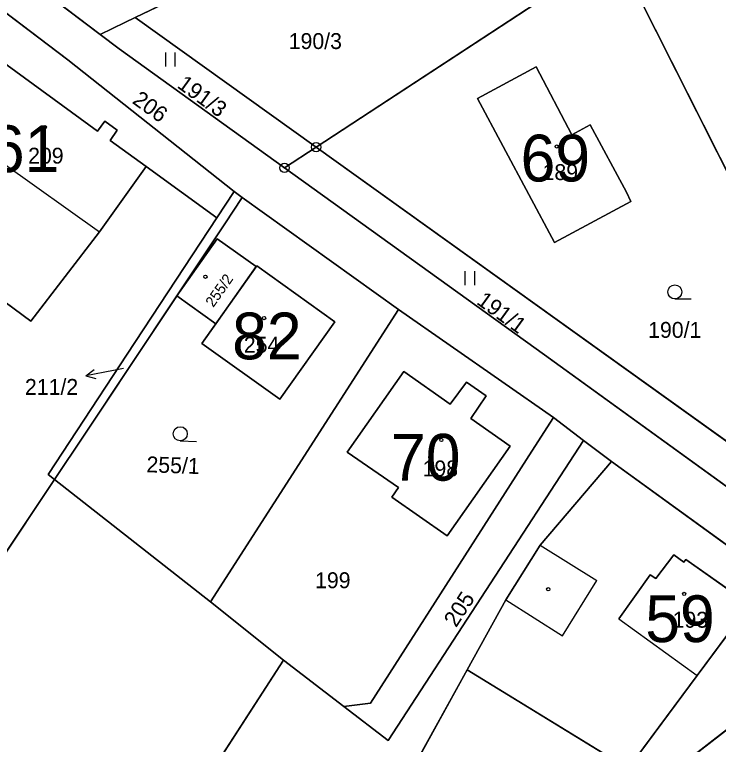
# Model space of a CAD drawing. Extents: x -689422 to -685210, y -987725 to -982160.
# Drawn here: x -686244.8 to -686169.6, y -986937.7 to -986859.6 of the extents above; entities that cross this region are included whole.
import ezdxf

# ---------------------------------------------------------------- set-up
doc = ezdxf.new("R2010")
doc.units = 0
for name, color, linetype in [('KN_Budovy', 7, 'Continuous'), ('KN_Budovy_cisla_domovni', 7, 'Continuous'), ('KN_Hranice_parcel', 7, 'Continuous'), ('KN_Hranice_parcel_vnitrni_kresba', 7, 'Continuous'), ('KN_Parcelni cisla', 7, 'Continuous'), ('KN_Parcelni cisla_sipky', 7, 'Continuous'), ('KN_Polygon parcely', 7, 'Continuous'), ('KN_POZEMKY_ORNA PUDA', 7, 'Continuous'), ('KN_POZEMKY_OSTATNI PLOCHA', 7, 'Continuous'), ('KN_POZEMKY_OVOCNY_SAD', 7, 'Continuous'), ('KN_POZEMKY_TTP', 7, 'Continuous'), ('KN_POZEMKY_ZAHRADA', 7, 'Continuous'), ('KN_POZEMKY_ZASTAVENA PLOCHA', 7, 'Continuous'), ('KN_VYUZITI_16_ostatni plocha_silnice', 7, 'Continuous'), ('KN_VYUZITI_17_ostatni plocha_ostatni komunikace', 7, 'Continuous'), ('KN_Značky bodu BP', 7, 'Continuous'), ('KN_Značky budov', 7, 'Continuous'), ('KN_Značky kultur', 7, 'Continuous')]:
    doc.layers.add(name, color=color, linetype=linetype)

msp = doc.modelspace()

# ---------------------------------------------------------------- linework, layer by layer
at = {"layer": 'KN_Budovy'}
for points in [[(-686246.61, -986864.37), (-686253.56, -986873.99), (-686247.92, -986878.07), (-686246.06, -986875.53), (-686235.76, -986882.89), (-686230.77, -986875.91), (-686234.63, -986873.1), (-686233.85, -986872.02), (-686235.19, -986871.05), (-686235.97, -986872.12)], [(-686195.32, -986868.64), (-686187.1, -986884.02), (-686178.93, -986879.63), (-686179.38, -986878.65), (-686183.28, -986871.43), (-686185.24, -986872.51), (-686189.07, -986865.23)], [(-686223.16, -986883.64), (-686227.5, -986889.75), (-686223.32, -986892.74), (-686219, -986886.61)], [(-686218.93, -986886.51), (-686219, -986886.61), (-686223.32, -986892.74), (-686224.81, -986894.85), (-686216.48, -986900.8), (-686210.6, -986892.51)], [(-686204.49, -986911.26), (-686198.59, -986915.42), (-686191.83, -986905.83), (-686196.04, -986902.86), (-686194.41, -986900.43), (-686196.51, -986898.97), (-686198.25, -986901.31), (-686203.2, -986897.84), (-686209.26, -986906.46), (-686203.77, -986910.25)], [(-686171.84, -986930.35), (-686166.22, -986922.77), (-686173.05, -986917.93), (-686173.26, -986918.22), (-686174.33, -986917.46), (-686176.24, -986919.96), (-686176.86, -986919.57), (-686180.23, -986924.29)]]:
    msp.add_lwpolyline(points, close=True, dxfattribs=at)
at = {"layer": 'KN_Hranice_parcel'}
for p, q in [((-686235.69, -986861.76), (-686265.83, -986838.92)), ((-686211.89, -986850.33), (-686231.93, -986859.96)), ((-686180.55, -986852.84), (-686212.59, -986873.82)), ((-686180.55, -986852.84), (-686145.83, -986921.68)), ((-686231.93, -986859.96), (-686233.04, -986860.49)), ((-686231.93, -986859.96), (-686212.59, -986873.82)), ((-686233.04, -986860.49), (-686235.69, -986861.76)), ((-686212.59, -986873.82), (-686215.97, -986876.04)), ((-686212.59, -986873.82), (-686145.83, -986921.68)), ((-686235.76, -986882.89), (-686230.77, -986875.91)), ((-686230.77, -986875.91), (-686223.22, -986881.4)), ((-686223.22, -986881.4), (-686221.36, -986878.58)), ((-686221.36, -986878.58), (-686220.49, -986879.23)), ((-686220.49, -986879.23), (-686203.77, -986891.18)), ((-686219, -986886.61), (-686223.32, -986892.74)), ((-686203.77, -986891.18), (-686223.87, -986922.48)), ((-686187.2, -986902.76), (-686203.77, -986891.18)), ((-686183.98, -986905.21), (-686187.2, -986902.76)), ((-686180.99, -986907.47), (-686183.98, -986905.21)), ((-686164.01, -986919.78), (-686180.99, -986907.47)), ((-686240.57, -986909.38), (-686276.46, -986963.21)), ((-686223.87, -986922.48), (-686240.57, -986909.38)), ((-686216.07, -986928.72), (-686223.87, -986922.48)), ((-686216.07, -986928.72), (-686241.72, -986968.36)), ((-686209.64, -986933.67), (-686216.07, -986928.72)), ((-686196.43, -986929.73), (-686219.84, -986972.08))]:
    msp.add_line(p, q, dxfattribs=at)
for points in [[(-686221.36, -986878.58), (-686239.16, -986864.48), (-686268.63, -986842.1), (-686293.19, -986824.53), (-686310.32, -986812.92)], [(-686235.69, -986861.76), (-686233.66, -986863.3), (-686215.97, -986876.04)], [(-686230.77, -986875.91), (-686234.63, -986873.1), (-686233.85, -986872.02), (-686235.19, -986871.05), (-686235.97, -986872.12), (-686246.61, -986864.37)], [(-686189.07, -986865.23), (-686185.24, -986872.51), (-686183.28, -986871.43), (-686179.38, -986878.65), (-686178.93, -986879.63), (-686187.1, -986884.02), (-686195.32, -986868.64), (-686189.07, -986865.23)], [(-686215.97, -986876.04), (-686188.17, -986896.06), (-686146.9, -986925.89), (-686144.48, -986924.34)], [(-686220.49, -986879.23), (-686222.36, -986882.03), (-686227.5, -986889.75), (-686237.41, -986904.64), (-686240.57, -986909.38)], [(-686258.63, -986880.97), (-686243.11, -986892.46), (-686235.76, -986882.89)], [(-686240.57, -986909.38), (-686241.25, -986908.85), (-686238.18, -986904.17), (-686232.81, -986895.96), (-686223.22, -986881.4)], [(-686223.32, -986892.74), (-686227.5, -986889.75), (-686223.16, -986883.64), (-686219, -986886.61)], [(-686223.32, -986892.74), (-686224.81, -986894.85), (-686216.48, -986900.8), (-686210.6, -986892.51), (-686218.93, -986886.51), (-686219, -986886.61)], [(-686198.59, -986915.42), (-686191.83, -986905.83), (-686196.04, -986902.86), (-686194.41, -986900.43), (-686196.51, -986898.97), (-686198.25, -986901.31), (-686203.2, -986897.84), (-686209.26, -986906.46), (-686203.77, -986910.25), (-686204.49, -986911.26), (-686198.59, -986915.42)], [(-686209.64, -986933.67), (-686206.79, -986933.32), (-686193.51, -986912.61), (-686189.51, -986906.36), (-686187.2, -986902.76)], [(-686183.98, -986905.21), (-686204.87, -986937.32), (-686209.64, -986933.67)], [(-686196.43, -986929.73), (-686192.29, -986922.24), (-686188.62, -986916.4), (-686180.99, -986907.47)], [(-686164.01, -986919.78), (-686166.22, -986922.77), (-686171.84, -986930.35), (-686179.21, -986940.29), (-686196.43, -986929.73)], [(-686155.52, -986925.93), (-686191.58, -986953.94), (-686183.15, -986967.52)]]:
    msp.add_lwpolyline(points, dxfattribs=at)
at = {"layer": 'KN_Hranice_parcel_vnitrni_kresba'}
for p, q in [((-686246.06, -986875.53), (-686235.76, -986882.89)), ((-686188.62, -986916.4), (-686182.55, -986920.18)), ((-686176.24, -986919.96), (-686174.33, -986917.46)), ((-686174.33, -986917.46), (-686173.26, -986918.22)), ((-686173.26, -986918.22), (-686173.05, -986917.93)), ((-686173.05, -986917.93), (-686166.22, -986922.77)), ((-686180.23, -986924.29), (-686176.86, -986919.57)), ((-686176.86, -986919.57), (-686176.24, -986919.96)), ((-686186.25, -986926.11), (-686182.55, -986920.18)), ((-686192.29, -986922.24), (-686186.25, -986926.11)), ((-686180.23, -986924.29), (-686171.84, -986930.35))]:
    msp.add_line(p, q, dxfattribs=at)
at = {"layer": 'KN_Parcelni cisla_sipky'}
for p, q in [((-686233.19, -986897.51), (-686234.27, -986897.71)), ((-686237.216, -986898.283), (-686236.328, -986897.6)), ((-686234.27, -986897.71), (-686237.216, -986898.283)), ((-686237.216, -986898.283), (-686236.137, -986898.583))]:
    msp.add_line(p, q, dxfattribs=at)
at = {"layer": 'KN_Polygon parcely'}
for points in [[(-686273.39, -986672.53), (-686225.85, -986765.23), (-686212.82, -986790.36), (-686200.72, -986814.32), (-686187.72, -986838.63), (-686180.55, -986852.84), (-686145.83, -986921.68), (-686144.48, -986924.34), (-686138.5, -986934.44), (-686138.06, -986934.78), (-686135.61, -986934.59), (-686135.15, -986935.54), (-686134.92, -986936), (-686135.8, -986937.07), (-686133.77, -986942.08), (-686123.87, -986963.11), (-686117.98, -986979.94), (-686115.5, -986986.88), (-686115.2, -986987.3), (-686107.22, -987009.14)], [(-686268.63, -986842.1), (-686239.16, -986864.48), (-686221.36, -986878.58), (-686220.49, -986879.23), (-686203.77, -986891.18), (-686187.2, -986902.76), (-686183.98, -986905.21), (-686180.99, -986907.47), (-686164.01, -986919.78), (-686155.52, -986925.93), (-686149.82, -986930.07), (-686138.5, -986934.44), (-686144.48, -986924.34), (-686146.9, -986925.89), (-686188.17, -986896.06), (-686215.97, -986876.04), (-686233.66, -986863.3), (-686235.69, -986861.76), (-686265.83, -986838.92)]]:
    msp.add_lwpolyline(points, dxfattribs=at)
for points in [[(-686268.63, -986842.1), (-686293.19, -986824.53), (-686310.32, -986812.92), (-686314.68, -986814.02), (-686259.69, -986854.96), (-686252.94, -986859.92), (-686248.62, -986862.96), (-686246.61, -986864.37), (-686235.97, -986872.12), (-686235.19, -986871.05), (-686233.85, -986872.02), (-686234.63, -986873.1), (-686230.77, -986875.91), (-686223.22, -986881.4), (-686221.36, -986878.58), (-686239.16, -986864.48)], [(-686231.93, -986859.96), (-686211.89, -986850.33), (-686224.06, -986825.97), (-686265.83, -986838.92), (-686235.69, -986861.76), (-686233.04, -986860.49)], [(-686231.93, -986859.96), (-686212.59, -986873.82), (-686180.55, -986852.84), (-686187.72, -986838.63), (-686211.89, -986850.33)], [(-686212.59, -986873.82), (-686145.83, -986921.68), (-686180.55, -986852.84)], [(-686233.04, -986860.49), (-686235.69, -986861.76), (-686233.66, -986863.3), (-686215.97, -986876.04), (-686212.59, -986873.82), (-686231.93, -986859.96)], [(-686243.11, -986892.46), (-686235.76, -986882.89), (-686230.77, -986875.91), (-686234.63, -986873.1), (-686233.85, -986872.02), (-686235.19, -986871.05), (-686235.97, -986872.12), (-686246.61, -986864.37), (-686248.62, -986862.96), (-686259.81, -986879.78), (-686258.63, -986880.97)], [(-686189.07, -986865.23), (-686185.24, -986872.51), (-686183.28, -986871.43), (-686179.38, -986878.65), (-686178.93, -986879.63), (-686187.1, -986884.02), (-686195.32, -986868.64)], [(-686189.07, -986865.23), (-686195.32, -986868.64), (-686187.1, -986884.02), (-686178.93, -986879.63), (-686179.38, -986878.65), (-686183.28, -986871.43), (-686185.24, -986872.51)], [(-686215.97, -986876.04), (-686188.17, -986896.06), (-686146.9, -986925.89), (-686144.48, -986924.34), (-686145.83, -986921.68), (-686212.59, -986873.82)], [(-686232.81, -986895.96), (-686223.22, -986881.4), (-686230.77, -986875.91), (-686235.76, -986882.89), (-686243.11, -986892.46), (-686258.63, -986880.97), (-686309.38, -986957.06), (-686276.46, -986963.21), (-686240.57, -986909.38), (-686241.25, -986908.85), (-686238.18, -986904.17)], [(-686221.36, -986878.58), (-686223.22, -986881.4), (-686232.81, -986895.96), (-686238.18, -986904.17), (-686241.25, -986908.85), (-686240.57, -986909.38), (-686237.41, -986904.64), (-686227.5, -986889.75), (-686222.36, -986882.03), (-686220.49, -986879.23)], [(-686227.5, -986889.75), (-686237.41, -986904.64), (-686240.57, -986909.38), (-686223.87, -986922.48), (-686203.77, -986891.18), (-686220.49, -986879.23), (-686222.36, -986882.03)], [(-686227.5, -986889.75), (-686223.16, -986883.64), (-686219, -986886.61), (-686218.93, -986886.51), (-686210.6, -986892.51), (-686216.48, -986900.8), (-686224.81, -986894.85), (-686223.32, -986892.74)], [(-686223.32, -986892.74), (-686219, -986886.61), (-686223.16, -986883.64), (-686227.5, -986889.75)], [(-686210.6, -986892.51), (-686218.93, -986886.51), (-686219, -986886.61), (-686223.32, -986892.74), (-686224.81, -986894.85), (-686216.48, -986900.8)], [(-686203.77, -986891.18), (-686223.87, -986922.48), (-686216.07, -986928.72), (-686209.64, -986933.67), (-686206.79, -986933.32), (-686193.51, -986912.61), (-686189.51, -986906.36), (-686187.2, -986902.76)], [(-686198.59, -986915.42), (-686191.83, -986905.83), (-686196.04, -986902.86), (-686194.41, -986900.43), (-686196.51, -986898.97), (-686198.25, -986901.31), (-686203.2, -986897.84), (-686209.26, -986906.46), (-686203.77, -986910.25), (-686204.49, -986911.26)], [(-686198.59, -986915.42), (-686204.49, -986911.26), (-686203.77, -986910.25), (-686209.26, -986906.46), (-686203.2, -986897.84), (-686198.25, -986901.31), (-686196.51, -986898.97), (-686194.41, -986900.43), (-686196.04, -986902.86), (-686191.83, -986905.83)], [(-686183.98, -986905.21), (-686187.2, -986902.76), (-686189.51, -986906.36), (-686193.51, -986912.61), (-686206.79, -986933.32), (-686209.64, -986933.67), (-686204.87, -986937.32)], [(-686192.29, -986922.24), (-686188.62, -986916.4), (-686180.99, -986907.47), (-686183.98, -986905.21), (-686204.87, -986937.32), (-686209.64, -986933.67), (-686216.07, -986928.72), (-686241.72, -986968.36), (-686219.84, -986972.08), (-686196.43, -986929.73)], [(-686180.99, -986907.47), (-686188.62, -986916.4), (-686192.29, -986922.24), (-686196.43, -986929.73), (-686179.21, -986940.29), (-686171.84, -986930.35), (-686166.22, -986922.77), (-686164.01, -986919.78)], [(-686223.87, -986922.48), (-686240.57, -986909.38), (-686276.46, -986963.21), (-686241.72, -986968.36), (-686216.07, -986928.72)], [(-686190.96, -986972.28), (-686183.15, -986967.52), (-686191.58, -986953.94), (-686155.52, -986925.93), (-686164.01, -986919.78), (-686166.22, -986922.77), (-686171.84, -986930.35), (-686179.21, -986940.29), (-686196.43, -986929.73), (-686219.84, -986972.08), (-686220.89, -986973.98), (-686208.09, -986974.25)], [(-686191.58, -986953.94), (-686183.15, -986967.52), (-686178.61, -986964.76), (-686164.52, -986955.27), (-686136.12, -986936.28), (-686138.06, -986934.78), (-686138.5, -986934.44), (-686149.82, -986930.07), (-686155.52, -986925.93)]]:
    msp.add_lwpolyline(points, close=True, dxfattribs=at)
at = {"layer": 'KN_POZEMKY_ORNA PUDA'}
for p, q in [((-686235.69, -986861.76), (-686265.83, -986838.92)), ((-686211.89, -986850.33), (-686231.93, -986859.96)), ((-686231.93, -986859.96), (-686233.04, -986860.49)), ((-686233.04, -986860.49), (-686235.69, -986861.76)), ((-686223.87, -986922.48), (-686203.77, -986891.18)), ((-686203.77, -986891.18), (-686187.2, -986902.76)), ((-686203.2, -986897.84), (-686209.26, -986906.46)), ((-686198.25, -986901.31), (-686203.2, -986897.84)), ((-686196.51, -986898.97), (-686198.25, -986901.31)), ((-686194.41, -986900.43), (-686196.51, -986898.97)), ((-686196.04, -986902.86), (-686194.41, -986900.43)), ((-686191.83, -986905.83), (-686196.04, -986902.86)), ((-686189.51, -986906.36), (-686187.2, -986902.76)), ((-686187.2, -986902.76), (-686189.51, -986906.36)), ((-686187.2, -986902.76), (-686183.98, -986905.21)), ((-686183.98, -986905.21), (-686204.87, -986937.32)), ((-686204.87, -986937.32), (-686183.98, -986905.21)), ((-686183.98, -986905.21), (-686180.99, -986907.47)), ((-686198.59, -986915.42), (-686191.83, -986905.83)), ((-686209.26, -986906.46), (-686203.77, -986910.25)), ((-686193.51, -986912.61), (-686189.51, -986906.36)), ((-686189.51, -986906.36), (-686193.51, -986912.61)), ((-686180.99, -986907.47), (-686188.62, -986916.4)), ((-686276.46, -986963.21), (-686240.57, -986909.38)), ((-686240.57, -986909.38), (-686223.87, -986922.48)), ((-686203.77, -986910.25), (-686204.49, -986911.26)), ((-686204.49, -986911.26), (-686198.59, -986915.42)), ((-686206.79, -986933.32), (-686193.51, -986912.61)), ((-686193.51, -986912.61), (-686206.79, -986933.32)), ((-686188.62, -986916.4), (-686192.29, -986922.24)), ((-686216.07, -986928.72), (-686223.87, -986922.48)), ((-686223.87, -986922.48), (-686216.07, -986928.72)), ((-686192.29, -986922.24), (-686196.43, -986929.73)), ((-686191.58, -986953.94), (-686155.52, -986925.93)), ((-686241.72, -986968.36), (-686216.07, -986928.72)), ((-686216.07, -986928.72), (-686241.72, -986968.36)), ((-686216.07, -986928.72), (-686209.64, -986933.67)), ((-686209.64, -986933.67), (-686216.07, -986928.72)), ((-686196.43, -986929.73), (-686219.84, -986972.08)), ((-686209.64, -986933.67), (-686206.79, -986933.32)), ((-686206.79, -986933.32), (-686209.64, -986933.67)), ((-686204.87, -986937.32), (-686209.64, -986933.67)), ((-686209.64, -986933.67), (-686204.87, -986937.32))]:
    msp.add_line(p, q, dxfattribs=at)
at = {"layer": 'KN_POZEMKY_OSTATNI PLOCHA'}
for p, q in [((-686265.83, -986838.92), (-686235.69, -986861.76)), ((-686239.16, -986864.48), (-686268.63, -986842.1)), ((-686145.83, -986921.68), (-686180.55, -986852.84)), ((-686235.69, -986861.76), (-686233.66, -986863.3)), ((-686233.66, -986863.3), (-686215.97, -986876.04)), ((-686221.36, -986878.58), (-686239.16, -986864.48)), ((-686215.97, -986876.04), (-686188.17, -986896.06)), ((-686220.49, -986879.23), (-686221.36, -986878.58)), ((-686203.77, -986891.18), (-686220.49, -986879.23)), ((-686187.2, -986902.76), (-686203.77, -986891.18)), ((-686188.17, -986896.06), (-686146.9, -986925.89)), ((-686183.98, -986905.21), (-686187.2, -986902.76)), ((-686180.99, -986907.47), (-686183.98, -986905.21)), ((-686164.01, -986919.78), (-686180.99, -986907.47))]:
    msp.add_line(p, q, dxfattribs=at)
at = {"layer": 'KN_POZEMKY_OVOCNY_SAD'}
for p, q in [((-686235.76, -986882.89), (-686230.77, -986875.91)), ((-686230.77, -986875.91), (-686223.22, -986881.4)), ((-686258.63, -986880.97), (-686243.11, -986892.46)), ((-686223.22, -986881.4), (-686232.81, -986895.96)), ((-686243.11, -986892.46), (-686235.76, -986882.89)), ((-686232.81, -986895.96), (-686238.18, -986904.17)), ((-686238.18, -986904.17), (-686241.25, -986908.85)), ((-686241.25, -986908.85), (-686240.57, -986909.38)), ((-686240.57, -986909.38), (-686276.46, -986963.21))]:
    msp.add_line(p, q, dxfattribs=at)
at = {"layer": 'KN_POZEMKY_TTP'}
for p, q in [((-686268.63, -986842.1), (-686239.16, -986864.48)), ((-686233.04, -986860.49), (-686231.93, -986859.96)), ((-686231.93, -986859.96), (-686212.59, -986873.82)), ((-686235.69, -986861.76), (-686233.04, -986860.49)), ((-686233.66, -986863.3), (-686235.69, -986861.76)), ((-686215.97, -986876.04), (-686233.66, -986863.3)), ((-686235.97, -986872.12), (-686246.61, -986864.37)), ((-686239.16, -986864.48), (-686221.36, -986878.58)), ((-686235.19, -986871.05), (-686235.97, -986872.12)), ((-686233.85, -986872.02), (-686235.19, -986871.05)), ((-686234.63, -986873.1), (-686233.85, -986872.02)), ((-686230.77, -986875.91), (-686234.63, -986873.1)), ((-686215.97, -986876.04), (-686212.59, -986873.82)), ((-686212.59, -986873.82), (-686215.97, -986876.04)), ((-686212.59, -986873.82), (-686145.83, -986921.68)), ((-686223.22, -986881.4), (-686230.77, -986875.91)), ((-686188.17, -986896.06), (-686215.97, -986876.04)), ((-686221.36, -986878.58), (-686223.22, -986881.4)), ((-686146.9, -986925.89), (-686188.17, -986896.06))]:
    msp.add_line(p, q, dxfattribs=at)
at = {"layer": 'KN_POZEMKY_ZAHRADA'}
for p, q in [((-686231.93, -986859.96), (-686211.89, -986850.33)), ((-686212.59, -986873.82), (-686180.55, -986852.84)), ((-686180.55, -986852.84), (-686212.59, -986873.82)), ((-686180.55, -986852.84), (-686145.83, -986921.68)), ((-686212.59, -986873.82), (-686231.93, -986859.96)), ((-686189.07, -986865.23), (-686195.32, -986868.64)), ((-686185.24, -986872.51), (-686189.07, -986865.23)), ((-686195.32, -986868.64), (-686187.1, -986884.02)), ((-686183.28, -986871.43), (-686185.24, -986872.51)), ((-686179.38, -986878.65), (-686183.28, -986871.43)), ((-686145.83, -986921.68), (-686212.59, -986873.82)), ((-686223.22, -986881.4), (-686221.36, -986878.58)), ((-686221.36, -986878.58), (-686220.49, -986879.23)), ((-686178.93, -986879.63), (-686179.38, -986878.65)), ((-686222.36, -986882.03), (-686220.49, -986879.23)), ((-686220.49, -986879.23), (-686222.36, -986882.03)), ((-686220.49, -986879.23), (-686203.77, -986891.18)), ((-686187.1, -986884.02), (-686178.93, -986879.63)), ((-686232.81, -986895.96), (-686223.22, -986881.4)), ((-686237.41, -986904.64), (-686222.36, -986882.03)), ((-686222.36, -986882.03), (-686237.41, -986904.64)), ((-686218.93, -986886.51), (-686224.81, -986894.85)), ((-686210.6, -986892.51), (-686218.93, -986886.51)), ((-686203.77, -986891.18), (-686223.87, -986922.48)), ((-686216.48, -986900.8), (-686210.6, -986892.51)), ((-686224.81, -986894.85), (-686216.48, -986900.8)), ((-686238.18, -986904.17), (-686232.81, -986895.96)), ((-686241.25, -986908.85), (-686238.18, -986904.17)), ((-686240.57, -986909.38), (-686237.41, -986904.64)), ((-686237.41, -986904.64), (-686240.57, -986909.38)), ((-686240.57, -986909.38), (-686241.25, -986908.85)), ((-686223.87, -986922.48), (-686240.57, -986909.38)), ((-686171.84, -986930.35), (-686166.22, -986922.77)), ((-686155.52, -986925.93), (-686191.58, -986953.94)), ((-686219.84, -986972.08), (-686196.43, -986929.73)), ((-686196.43, -986929.73), (-686179.21, -986940.29)), ((-686179.21, -986940.29), (-686171.84, -986930.35))]:
    msp.add_line(p, q, dxfattribs=at)
at = {"layer": 'KN_POZEMKY_ZASTAVENA PLOCHA'}
for p, q in [((-686246.61, -986864.37), (-686235.97, -986872.12)), ((-686195.32, -986868.64), (-686189.07, -986865.23)), ((-686189.07, -986865.23), (-686185.24, -986872.51)), ((-686187.1, -986884.02), (-686195.32, -986868.64)), ((-686235.97, -986872.12), (-686235.19, -986871.05)), ((-686235.19, -986871.05), (-686233.85, -986872.02)), ((-686185.24, -986872.51), (-686183.28, -986871.43)), ((-686183.28, -986871.43), (-686179.38, -986878.65)), ((-686233.85, -986872.02), (-686234.63, -986873.1)), ((-686234.63, -986873.1), (-686230.77, -986875.91)), ((-686230.77, -986875.91), (-686235.76, -986882.89)), ((-686179.38, -986878.65), (-686178.93, -986879.63)), ((-686178.93, -986879.63), (-686187.1, -986884.02)), ((-686243.11, -986892.46), (-686258.63, -986880.97)), ((-686235.76, -986882.89), (-686243.11, -986892.46)), ((-686224.81, -986894.85), (-686218.93, -986886.51)), ((-686218.93, -986886.51), (-686210.6, -986892.51)), ((-686210.6, -986892.51), (-686216.48, -986900.8)), ((-686216.48, -986900.8), (-686224.81, -986894.85)), ((-686209.26, -986906.46), (-686203.2, -986897.84)), ((-686203.2, -986897.84), (-686198.25, -986901.31)), ((-686198.25, -986901.31), (-686196.51, -986898.97)), ((-686196.51, -986898.97), (-686194.41, -986900.43)), ((-686194.41, -986900.43), (-686196.04, -986902.86)), ((-686196.04, -986902.86), (-686191.83, -986905.83)), ((-686191.83, -986905.83), (-686198.59, -986915.42)), ((-686203.77, -986910.25), (-686209.26, -986906.46)), ((-686188.62, -986916.4), (-686180.99, -986907.47)), ((-686180.99, -986907.47), (-686164.01, -986919.78)), ((-686204.49, -986911.26), (-686203.77, -986910.25)), ((-686198.59, -986915.42), (-686204.49, -986911.26)), ((-686192.29, -986922.24), (-686188.62, -986916.4)), ((-686196.43, -986929.73), (-686192.29, -986922.24)), ((-686166.22, -986922.77), (-686171.84, -986930.35)), ((-686179.21, -986940.29), (-686196.43, -986929.73)), ((-686171.84, -986930.35), (-686179.21, -986940.29))]:
    msp.add_line(p, q, dxfattribs=at)
at = {"layer": 'KN_VYUZITI_16_ostatni plocha_silnice'}
msp.add_line((-686145.83, -986921.68), (-686180.55, -986852.84), dxfattribs=at)
at = {"layer": 'KN_VYUZITI_17_ostatni plocha_ostatni komunikace'}
for p, q in [((-686265.83, -986838.92), (-686235.69, -986861.76)), ((-686239.16, -986864.48), (-686268.63, -986842.1)), ((-686235.69, -986861.76), (-686233.66, -986863.3)), ((-686233.66, -986863.3), (-686215.97, -986876.04)), ((-686221.36, -986878.58), (-686239.16, -986864.48)), ((-686215.97, -986876.04), (-686188.17, -986896.06)), ((-686220.49, -986879.23), (-686221.36, -986878.58)), ((-686203.77, -986891.18), (-686220.49, -986879.23)), ((-686187.2, -986902.76), (-686203.77, -986891.18)), ((-686188.17, -986896.06), (-686146.9, -986925.89)), ((-686183.98, -986905.21), (-686187.2, -986902.76)), ((-686180.99, -986907.47), (-686183.98, -986905.21)), ((-686164.01, -986919.78), (-686180.99, -986907.47))]:
    msp.add_line(p, q, dxfattribs=at)
at = {"layer": 'KN_Značky bodu BP'}
for centre, radius in [((-686212.59, -986873.82), 0.5), ((-686212.59, -986873.82), 0.0303), ((-686215.97, -986876.04), 0.5), ((-686215.97, -986876.04), 0.0303)]:
    msp.add_circle(centre, radius, dxfattribs=at)
at = {"layer": 'KN_Značky budov'}
for centre in [(-686241.617, -986871.699), (-686186.847, -986873.759), (-686224.427, -986887.689), (-686218.147, -986892.119), (-686199.197, -986905.149), (-686187.757, -986921.129), (-686173.227, -986921.619)]:
    msp.add_circle(centre, 0.175, dxfattribs=at)
at = {"layer": 'KN_Značky kultur'}
for p, q in [((-686228.671, -986865.21), (-686228.671, -986863.71)), ((-686227.67, -986865.21), (-686227.67, -986863.71)), ((-686196.631, -986888.59), (-686196.631, -986887.09)), ((-686195.63, -986888.59), (-686195.63, -986887.09)), ((-686174.223, -986890.07), (-686172.473, -986890.07)), ((-686227.143, -986905.24), (-686225.394, -986905.301))]:
    msp.add_line(p, q, dxfattribs=at)
for centre in [(-686174.223, -986889.32), (-686227.117, -986904.491)]:
    msp.add_circle(centre, 0.75, dxfattribs=at)

# ---------------------------------------------------------------- texts
at = {"layer": 'KN_Budovy_cisla_domovni'}
for s, p in [('61', (-686247.484, -986876.504)), ('69', (-686190.721, -986877.499)), ('82', (-686221.573, -986896.529)), ('70', (-686204.587, -986909.504)), ('59', (-686177.392, -986926.779))]:
    msp.add_text(s, height=5, dxfattribs=at).set_placement(p)
at = {"layer": 'KN_Parcelni cisla'}
for s, p in [('190/3', (-686215.518, -986863.33)), ('209', (-686243.39, -986875.59)), ('189', (-686188.37, -986877.35)), ('190/1', (-686177.078, -986894.23)), ('254', (-686220.32, -986895.82)), ('211/2', (-686243.728, -986900.33)), ('198', (-686201.2, -986909.05)), ('199', (-686212.7, -986921.01)), ('193', (-686174.46, -986925.24))]:
    msp.add_text(s, height=1.7, dxfattribs=at).set_placement(p)
for s, height, rotation, p in [('191/3', 1.7, 324, (-686227.558, -986867.378)), ('206', 1.7, 324, (-686232.349, -986869.057)), ('255/2', 1.139, 55, (-686223.581, -986891.036)), ('191/1', 1.7, 324, (-686195.528, -986890.528)), ('255/1', 1.7, 358, (-686230.756, -986908.604)), ('205', 1.7, 57, (-686197.617, -986925.292))]:
    msp.add_text(s, height=height, rotation=rotation, dxfattribs=at).set_placement(p)

doc.saveas('drawing.dxf')
